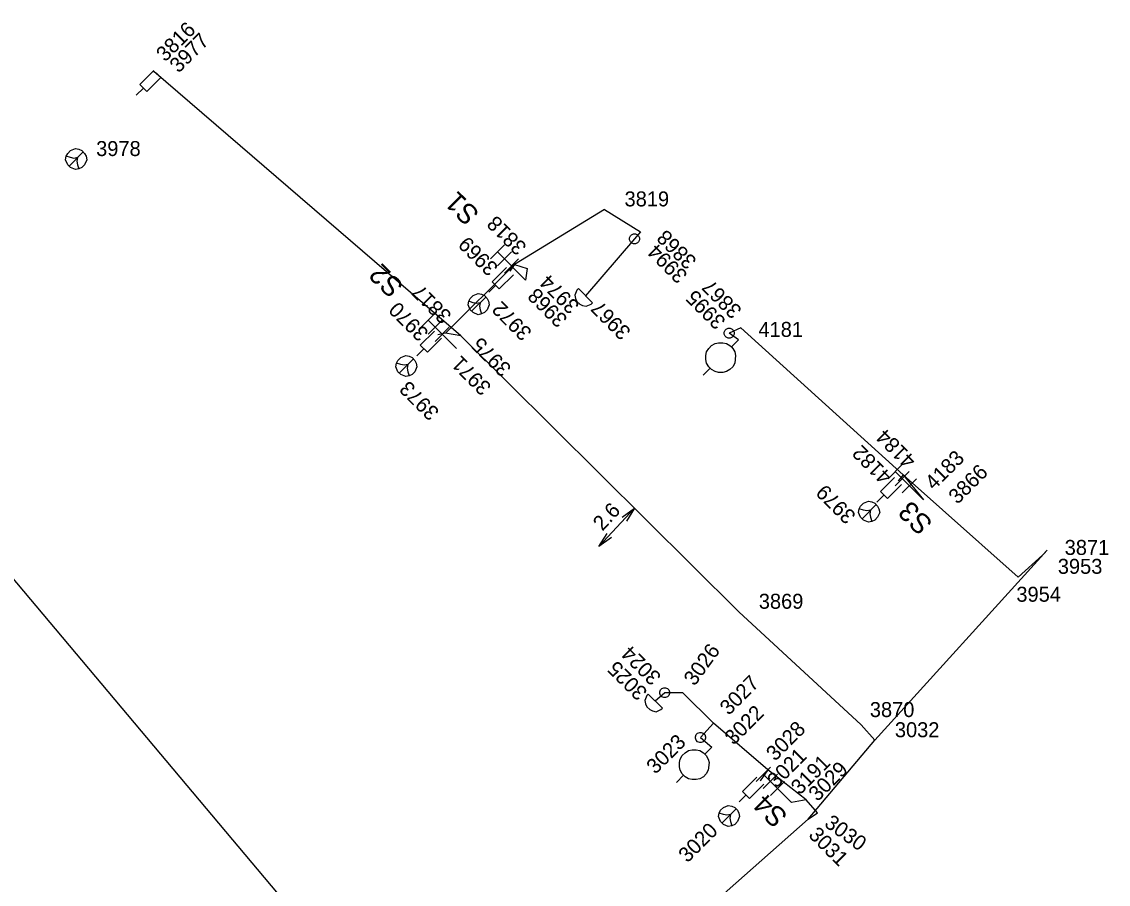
# Model space of a CAD drawing. Extents: x -535557 to -534097, y -1142175 to -1136716.
# Drawn here: x -534890.9 to -534836.6, y -1139000.8 to -1138957.6 of the extents above; entities that cross this region are included whole.
import ezdxf

# ---------------------------------------------------------------- set-up
doc = ezdxf.new("R2010")
doc.units = 0
doc.layers.add('Default', color=7, linetype='Continuous')
doc.layers.add('SS_SZDC', color=7, linetype='Continuous')

# ---------------------------------------------------------------- blocks, each defined once
blk = doc.blocks.new('POINT_DISPLAY')
at = {"layer": 'Default'}
blk.add_line((0, 0), (0, 0), dxfattribs=at)

msp = doc.modelspace()

# ---------------------------------------------------------------- linework, layer by layer
at = {"layer": 'SS_SZDC'}
for p, q in [((-534885.033, -1138960.75), (-534884.326, -1138960.043)), ((-534868.97, -1138973.329), (-534884.329, -1138960.09)), ((-534884.329, -1138960.09), (-534884.149, -1138960.219)), ((-534884.857, -1138960.927), (-534885.21, -1138961.28)), ((-534884.68, -1138961.103), (-534885.033, -1138960.75)), ((-534883.973, -1138960.396), (-534884.68, -1138961.103)), ((-534888.714, -1138964.338), (-534888.644, -1138964.197)), ((-534888.644, -1138964.197), (-534888.502, -1138964.055)), ((-534888.573, -1138964.833), (-534887.866, -1138964.126)), ((-534888.502, -1138964.055), (-534888.255, -1138963.949)), ((-534888.255, -1138963.949), (-534888.078, -1138963.985)), ((-534888.078, -1138963.985), (-534887.937, -1138964.055)), ((-534887.937, -1138964.055), (-534887.795, -1138964.197)), ((-534887.795, -1138964.197), (-534887.725, -1138964.338)), ((-534888.75, -1138964.515), (-534888.714, -1138964.338)), ((-534888.644, -1138964.762), (-534888.75, -1138964.515)), ((-534888.502, -1138964.409), (-534888.714, -1138964.338)), ((-534888.326, -1138964.444), (-534888.502, -1138964.409)), ((-534888.149, -1138964.409), (-534888.326, -1138964.444)), ((-534888.149, -1138964.409), (-534888.184, -1138964.586)), ((-534888.184, -1138964.586), (-534888.149, -1138964.762)), ((-534887.689, -1138964.515), (-534887.795, -1138964.762)), ((-534887.725, -1138964.338), (-534887.689, -1138964.515)), ((-534888.502, -1138964.904), (-534888.644, -1138964.762)), ((-534888.255, -1138965.01), (-534888.502, -1138964.904)), ((-534888.078, -1138964.974), (-534888.255, -1138965.01)), ((-534888.149, -1138964.762), (-534888.078, -1138964.974)), ((-534887.937, -1138964.904), (-534888.078, -1138964.974)), ((-534887.795, -1138964.762), (-534887.937, -1138964.904)), ((-534861.77, -1138967), (-534866.27, -1138969.76)), ((-534861.77, -1138967), (-534859.97, -1138968.129)), ((-534860.27, -1138968.479), (-534862.729, -1138971.319)), ((-534860.52, -1138968.429), (-534860.47, -1138968.329)), ((-534860.52, -1138968.529), (-534860.52, -1138968.429)), ((-534860.47, -1138968.629), (-534860.52, -1138968.529)), ((-534860.47, -1138968.329), (-534860.42, -1138968.279)), ((-534860.42, -1138968.279), (-534860.32, -1138968.229)), ((-534860.32, -1138968.229), (-534860.22, -1138968.229)), ((-534859.97, -1138968.129), (-534860.27, -1138968.479)), ((-534860.22, -1138968.229), (-534860.12, -1138968.279)), ((-534860.12, -1138968.279), (-534860.07, -1138968.329)), ((-534860.07, -1138968.329), (-534860.02, -1138968.429)), ((-534860.02, -1138968.529), (-534860.07, -1138968.629)), ((-534860.02, -1138968.429), (-534860.02, -1138968.529)), ((-534867.487, -1138969.479), (-534866.78, -1138968.772)), ((-534860.42, -1138968.679), (-534860.47, -1138968.629)), ((-534860.32, -1138968.729), (-534860.42, -1138968.679)), ((-534860.22, -1138968.729), (-534860.32, -1138968.729)), ((-534860.12, -1138968.679), (-534860.22, -1138968.729)), ((-534860.07, -1138968.629), (-534860.12, -1138968.679)), ((-534865.72, -1138970.54), (-534867.134, -1138969.125)), ((-534867.134, -1138969.832), (-534866.427, -1138969.125)), ((-534866.78, -1138970.186), (-534866.073, -1138969.479)), ((-534866.27, -1138969.76), (-534869.739, -1138973.2)), ((-534867.393, -1138970.62), (-534866.686, -1138969.913)), ((-534866.27, -1138969.76), (-534866.51, -1138970.09)), ((-534866.27, -1138969.76), (-534865.64, -1138969.959)), ((-534865.64, -1138969.959), (-534865.72, -1138970.54)), ((-534867.04, -1138970.973), (-534867.393, -1138970.62)), ((-534866.333, -1138970.266), (-534867.04, -1138970.973)), ((-534868.352, -1138971.315), (-534868.105, -1138971.209)), ((-534868.105, -1138971.209), (-534867.928, -1138971.245)), ((-534867.928, -1138971.245), (-534867.787, -1138971.315)), ((-534867.217, -1138970.797), (-534867.57, -1138971.15)), ((-534863.154, -1138971.037), (-534863.26, -1138971.284)), ((-534863.083, -1138970.966), (-534863.154, -1138971.037)), ((-534862.376, -1138971.673), (-534863.083, -1138970.966)), ((-534868.6, -1138971.775), (-534868.564, -1138971.598)), ((-534868.494, -1138972.022), (-534868.6, -1138971.775)), ((-534868.564, -1138971.598), (-534868.494, -1138971.457)), ((-534868.352, -1138971.669), (-534868.564, -1138971.598)), ((-534868.494, -1138971.457), (-534868.352, -1138971.315)), ((-534868.423, -1138972.093), (-534867.716, -1138971.386)), ((-534868.176, -1138971.704), (-534868.352, -1138971.669)), ((-534867.999, -1138971.669), (-534868.176, -1138971.704)), ((-534867.999, -1138971.669), (-534868.034, -1138971.846)), ((-534867.787, -1138971.315), (-534867.645, -1138971.457)), ((-534867.645, -1138971.457), (-534867.575, -1138971.598)), ((-534867.539, -1138971.775), (-534867.645, -1138972.022)), ((-534867.575, -1138971.598), (-534867.539, -1138971.775)), ((-534863.26, -1138971.284), (-534863.224, -1138971.461)), ((-534863.224, -1138971.461), (-534863.154, -1138971.602)), ((-534863.154, -1138971.602), (-534863.012, -1138971.744)), ((-534863.012, -1138971.744), (-534862.871, -1138971.814)), ((-534862.871, -1138971.814), (-534862.694, -1138971.85)), ((-534862.694, -1138971.85), (-534862.447, -1138971.744)), ((-534862.447, -1138971.744), (-534862.376, -1138971.673)), ((-534870.957, -1138972.899), (-534870.25, -1138972.192)), ((-534868.352, -1138972.164), (-534868.494, -1138972.022)), ((-534868.105, -1138972.27), (-534868.352, -1138972.164)), ((-534867.928, -1138972.234), (-534868.105, -1138972.27)), ((-534868.034, -1138971.846), (-534867.999, -1138972.022)), ((-534867.999, -1138972.022), (-534867.928, -1138972.234)), ((-534867.787, -1138972.164), (-534867.928, -1138972.234)), ((-534867.645, -1138972.022), (-534867.787, -1138972.164)), ((-534869.189, -1138973.959), (-534870.604, -1138972.545)), ((-534870.604, -1138973.252), (-534869.897, -1138972.545)), ((-534870.25, -1138973.606), (-534869.543, -1138972.899)), ((-534870.993, -1138973.8), (-534870.286, -1138973.093)), ((-534869.933, -1138973.446), (-534870.64, -1138974.153)), ((-534869.739, -1138973.2), (-534870.109, -1138973.27)), ((-534868.97, -1138973.329), (-534869.739, -1138973.2)), ((-534855.05, -1138987.139), (-534868.97, -1138973.329)), ((-534855.789, -1138973.15), (-534855.739, -1138973.05)), ((-534855.789, -1138973.25), (-534855.789, -1138973.15)), ((-534855.739, -1138973.35), (-534855.789, -1138973.25)), ((-534855.739, -1138973.05), (-534855.689, -1138973)), ((-534855.689, -1138973.4), (-534855.739, -1138973.35)), ((-534855.689, -1138973), (-534855.589, -1138972.95)), ((-534855.589, -1138973.45), (-534855.689, -1138973.4)), ((-534855.589, -1138972.95), (-534855.489, -1138972.95)), ((-534854.949, -1138972.93), (-534855.539, -1138973.2)), ((-534855.069, -1138973.53), (-534855.539, -1138973.2)), ((-534855.489, -1138972.95), (-534855.389, -1138973)), ((-534855.389, -1138973.4), (-534855.489, -1138973.45)), ((-534855.389, -1138973), (-534855.339, -1138973.05)), ((-534855.339, -1138973.35), (-534855.389, -1138973.4)), ((-534855.339, -1138973.05), (-534855.289, -1138973.15)), ((-534855.289, -1138973.25), (-534855.339, -1138973.35)), ((-534855.289, -1138973.15), (-534855.289, -1138973.25)), ((-534846.819, -1138980.29), (-534854.949, -1138972.93)), ((-534870.817, -1138973.977), (-534871.17, -1138974.33)), ((-534870.64, -1138974.153), (-534870.993, -1138973.8)), ((-534856.66, -1138974.131), (-534856.554, -1138973.954)), ((-534856.554, -1138973.954), (-534856.413, -1138973.812)), ((-534856.413, -1138973.812), (-534856.236, -1138973.706)), ((-534856.236, -1138973.706), (-534856.059, -1138973.671)), ((-534856.059, -1138973.671), (-534855.847, -1138973.671)), ((-534855.847, -1138973.671), (-534855.671, -1138973.706)), ((-534855.671, -1138973.706), (-534855.494, -1138973.812)), ((-534855.489, -1138973.45), (-534855.589, -1138973.45)), ((-534855.494, -1138973.812), (-534855.423, -1138973.883)), ((-534855.069, -1138973.53), (-534855.423, -1138973.883)), ((-534855.423, -1138973.883), (-534855.352, -1138973.954)), ((-534855.352, -1138973.954), (-534855.246, -1138974.131)), ((-534872.114, -1138974.557), (-534871.972, -1138974.415)), ((-534872.043, -1138975.193), (-534871.336, -1138974.486)), ((-534871.972, -1138974.415), (-534871.725, -1138974.309)), ((-534871.725, -1138974.309), (-534871.548, -1138974.345)), ((-534871.548, -1138974.345), (-534871.407, -1138974.415)), ((-534871.407, -1138974.415), (-534871.265, -1138974.557)), ((-534856.696, -1138974.307), (-534856.66, -1138974.131)), ((-534856.696, -1138974.519), (-534856.696, -1138974.307)), ((-534856.66, -1138974.696), (-534856.696, -1138974.519)), ((-534855.246, -1138974.131), (-534855.211, -1138974.307)), ((-534855.211, -1138974.307), (-534855.246, -1138974.696)), ((-534872.22, -1138974.875), (-534872.184, -1138974.698)), ((-534872.114, -1138975.122), (-534872.22, -1138974.875)), ((-534872.184, -1138974.698), (-534872.114, -1138974.557)), ((-534871.972, -1138974.769), (-534872.184, -1138974.698)), ((-534871.796, -1138974.804), (-534871.972, -1138974.769)), ((-534871.619, -1138974.769), (-534871.796, -1138974.804)), ((-534871.619, -1138974.769), (-534871.654, -1138974.946)), ((-534871.654, -1138974.946), (-534871.619, -1138975.122)), ((-534871.265, -1138974.557), (-534871.195, -1138974.698)), ((-534871.159, -1138974.875), (-534871.265, -1138975.122)), ((-534871.195, -1138974.698), (-534871.159, -1138974.875)), ((-534856.484, -1138974.944), (-534856.837, -1138975.297)), ((-534856.554, -1138974.873), (-534856.66, -1138974.696)), ((-534856.413, -1138975.014), (-534856.554, -1138974.873)), ((-534856.236, -1138975.12), (-534856.413, -1138975.014)), ((-534855.494, -1138975.014), (-534855.671, -1138975.12)), ((-534855.352, -1138974.873), (-534855.494, -1138975.014)), ((-534855.246, -1138974.696), (-534855.352, -1138974.873)), ((-534871.972, -1138975.264), (-534872.114, -1138975.122)), ((-534871.725, -1138975.37), (-534871.972, -1138975.264)), ((-534871.548, -1138975.334), (-534871.725, -1138975.37)), ((-534871.619, -1138975.122), (-534871.548, -1138975.334)), ((-534871.407, -1138975.264), (-534871.548, -1138975.334)), ((-534871.265, -1138975.122), (-534871.407, -1138975.264)), ((-534856.059, -1138975.156), (-534856.236, -1138975.12)), ((-534855.847, -1138975.156), (-534856.059, -1138975.156)), ((-534855.671, -1138975.12), (-534855.847, -1138975.156)), ((-534847.577, -1138980.479), (-534846.87, -1138979.772)), ((-534875.27, -1139004.629), (-534895.72, -1138980.319)), ((-534847.963, -1138981.12), (-534847.256, -1138980.413)), ((-534845.81, -1138981.54), (-534847.224, -1138980.125)), ((-534847.224, -1138980.832), (-534846.517, -1138980.125)), ((-534846.819, -1138980.29), (-534847.079, -1138980.59)), ((-534846.87, -1138981.186), (-534846.163, -1138980.479)), ((-534846.819, -1138980.29), (-534845.81, -1138981.54)), ((-534846.819, -1138980.29), (-534844.859, -1138982.04)), ((-534846.903, -1138980.766), (-534847.61, -1138981.473)), ((-534848.812, -1138981.705), (-534848.565, -1138981.599)), ((-534848.565, -1138981.599), (-534848.388, -1138981.635)), ((-534847.787, -1138981.297), (-534848.14, -1138981.65)), ((-534847.61, -1138981.473), (-534847.963, -1138981.12)), ((-534860.271, -1138981.959), (-534862.049, -1138983.865)), ((-534860.893, -1138982.405), (-534860.271, -1138981.959)), ((-534860.271, -1138981.959), (-534860.673, -1138982.61)), ((-534849.06, -1138982.165), (-534849.024, -1138981.988)), ((-534849.024, -1138981.988), (-534848.954, -1138981.847)), ((-534848.812, -1138982.059), (-534849.024, -1138981.988)), ((-534848.954, -1138981.847), (-534848.812, -1138981.705)), ((-534848.883, -1138982.483), (-534848.176, -1138981.776)), ((-534848.636, -1138982.094), (-534848.812, -1138982.059)), ((-534848.459, -1138982.059), (-534848.636, -1138982.094)), ((-534848.459, -1138982.059), (-534848.494, -1138982.236)), ((-534848.388, -1138981.635), (-534848.247, -1138981.705)), ((-534848.247, -1138981.705), (-534848.105, -1138981.847)), ((-534848.105, -1138981.847), (-534848.035, -1138981.988)), ((-534848.035, -1138981.988), (-534847.999, -1138982.165)), ((-534841.06, -1138985.409), (-534844.859, -1138982.04)), ((-534848.954, -1138982.412), (-534849.06, -1138982.165)), ((-534848.812, -1138982.554), (-534848.954, -1138982.412)), ((-534848.565, -1138982.66), (-534848.812, -1138982.554)), ((-534848.388, -1138982.624), (-534848.565, -1138982.66)), ((-534848.494, -1138982.236), (-534848.459, -1138982.412)), ((-534848.459, -1138982.412), (-534848.388, -1138982.624)), ((-534848.247, -1138982.554), (-534848.388, -1138982.624)), ((-534848.105, -1138982.412), (-534848.247, -1138982.554)), ((-534847.999, -1138982.165), (-534848.105, -1138982.412)), ((-534862.049, -1138983.865), (-534861.647, -1138983.214)), ((-534861.427, -1138983.418), (-534862.049, -1138983.865)), ((-534839.619, -1138984.059), (-534848.239, -1138993.569)), ((-534839.85, -1138984.309), (-534841.06, -1138985.409)), ((-534839.619, -1138984.059), (-534839.85, -1138984.309)), ((-534848.93, -1138992.799), (-534855.05, -1138987.139)), ((-534859.654, -1138991.327), (-534859.76, -1138991.574)), ((-534859.583, -1138991.256), (-534859.654, -1138991.327)), ((-534858.876, -1138991.963), (-534859.583, -1138991.256)), ((-534858.76, -1138991.19), (-534859.229, -1138991.61)), ((-534859.007, -1138991.154), (-534858.972, -1138991.048)), ((-534859.007, -1138991.225), (-534859.007, -1138991.154)), ((-534858.972, -1138991.331), (-534859.007, -1138991.225)), ((-534858.972, -1138991.048), (-534858.901, -1138990.977)), ((-534858.901, -1138991.402), (-534858.972, -1138991.331)), ((-534858.901, -1138990.977), (-534858.795, -1138990.942)), ((-534858.795, -1138990.942), (-534858.724, -1138990.942)), ((-534857.85, -1138991.19), (-534858.76, -1138991.19)), ((-534858.724, -1138990.942), (-534858.618, -1138990.977)), ((-534858.618, -1138990.977), (-534858.547, -1138991.048)), ((-534858.547, -1138991.331), (-534858.618, -1138991.402)), ((-534858.547, -1138991.048), (-534858.512, -1138991.154)), ((-534858.512, -1138991.225), (-534858.547, -1138991.331)), ((-534858.512, -1138991.154), (-534858.512, -1138991.225)), ((-534856.31, -1138992.709), (-534857.85, -1138991.19)), ((-534859.76, -1138991.574), (-534859.724, -1138991.751)), ((-534859.724, -1138991.751), (-534859.654, -1138991.892)), ((-534859.654, -1138991.892), (-534859.512, -1138992.034)), ((-534858.795, -1138991.437), (-534858.901, -1138991.402)), ((-534858.724, -1138991.437), (-534858.795, -1138991.437)), ((-534858.618, -1138991.402), (-534858.724, -1138991.437)), ((-534859.512, -1138992.034), (-534859.371, -1138992.104)), ((-534859.371, -1138992.104), (-534859.194, -1138992.14)), ((-534859.194, -1138992.14), (-534858.947, -1138992.034)), ((-534858.947, -1138992.034), (-534858.876, -1138991.963)), ((-534856.31, -1138992.709), (-534856.97, -1138993.43)), ((-534853.59, -1138995.059), (-534856.31, -1138992.709)), ((-534848.239, -1138993.569), (-534848.93, -1138992.799)), ((-534857.217, -1138993.394), (-534857.182, -1138993.288)), ((-534857.217, -1138993.465), (-534857.217, -1138993.394)), ((-534857.182, -1138993.571), (-534857.217, -1138993.465)), ((-534857.182, -1138993.288), (-534857.111, -1138993.217)), ((-534857.111, -1138993.642), (-534857.182, -1138993.571)), ((-534857.111, -1138993.217), (-534857.005, -1138993.182)), ((-534857.005, -1138993.182), (-534856.934, -1138993.182)), ((-534856.97, -1138993.43), (-534856.399, -1138993.909)), ((-534856.934, -1138993.182), (-534856.828, -1138993.217)), ((-534856.828, -1138993.217), (-534856.757, -1138993.288)), ((-534856.757, -1138993.571), (-534856.828, -1138993.642)), ((-534856.757, -1138993.288), (-534856.722, -1138993.394)), ((-534856.722, -1138993.465), (-534856.757, -1138993.571)), ((-534856.722, -1138993.394), (-534856.722, -1138993.465)), ((-534851.579, -1138997.52), (-534848.239, -1138993.569)), ((-534857.743, -1138994.192), (-534857.566, -1138994.086)), ((-534857.566, -1138994.086), (-534857.389, -1138994.051)), ((-534857.389, -1138994.051), (-534857.177, -1138994.051)), ((-534857.177, -1138994.051), (-534857.001, -1138994.086)), ((-534857.005, -1138993.677), (-534857.111, -1138993.642)), ((-534856.934, -1138993.677), (-534857.005, -1138993.677)), ((-534857.001, -1138994.086), (-534856.824, -1138994.192)), ((-534856.828, -1138993.642), (-534856.934, -1138993.677)), ((-534856.399, -1138993.909), (-534856.753, -1138994.263)), ((-534858.026, -1138994.687), (-534857.99, -1138994.511)), ((-534857.99, -1138994.511), (-534857.884, -1138994.334)), ((-534857.884, -1138994.334), (-534857.743, -1138994.192)), ((-534856.824, -1138994.192), (-534856.753, -1138994.263)), ((-534856.753, -1138994.263), (-534856.682, -1138994.334)), ((-534856.682, -1138994.334), (-534856.576, -1138994.511)), ((-534856.576, -1138994.511), (-534856.541, -1138994.687)), ((-534858.026, -1138994.899), (-534858.026, -1138994.687)), ((-534857.99, -1138995.076), (-534858.026, -1138994.899)), ((-534857.884, -1138995.253), (-534857.99, -1138995.076)), ((-534856.576, -1138995.076), (-534856.682, -1138995.253)), ((-534856.541, -1138994.687), (-534856.576, -1138995.076)), ((-534854.177, -1138995.629), (-534853.47, -1138994.922)), ((-534853.59, -1138995.059), (-534853.979, -1138995.6)), ((-534851.68, -1138996.549), (-534853.59, -1138995.059)), ((-534857.814, -1138995.324), (-534858.167, -1138995.677)), ((-534857.743, -1138995.394), (-534857.884, -1138995.253)), ((-534857.566, -1138995.5), (-534857.743, -1138995.394)), ((-534857.389, -1138995.536), (-534857.566, -1138995.5)), ((-534857.177, -1138995.536), (-534857.389, -1138995.536)), ((-534857.001, -1138995.5), (-534857.177, -1138995.536)), ((-534856.824, -1138995.394), (-534857.001, -1138995.5)), ((-534856.682, -1138995.253), (-534856.824, -1138995.394)), ((-534854.863, -1138996.13), (-534854.156, -1138995.423)), ((-534852.409, -1138996.69), (-534853.824, -1138995.275)), ((-534853.824, -1138995.982), (-534853.117, -1138995.275)), ((-534853.47, -1138996.336), (-534852.763, -1138995.629)), ((-534854.51, -1138996.483), (-534854.863, -1138996.13)), ((-534853.803, -1138995.776), (-534854.51, -1138996.483)), ((-534855.822, -1138996.935), (-534855.575, -1138996.829)), ((-534855.575, -1138996.829), (-534855.398, -1138996.865)), ((-534854.687, -1138996.307), (-534855.04, -1138996.66)), ((-534851.68, -1138996.549), (-534852.409, -1138996.69)), ((-534851.109, -1138997.2), (-534851.68, -1138996.549)), ((-534856.07, -1138997.395), (-534856.034, -1138997.218)), ((-534856.034, -1138997.218), (-534855.964, -1138997.077)), ((-534855.822, -1138997.289), (-534856.034, -1138997.218)), ((-534855.964, -1138997.077), (-534855.822, -1138996.935)), ((-534855.893, -1138997.713), (-534855.186, -1138997.006)), ((-534855.646, -1138997.324), (-534855.822, -1138997.289)), ((-534855.469, -1138997.289), (-534855.646, -1138997.324)), ((-534855.469, -1138997.289), (-534855.504, -1138997.466)), ((-534855.398, -1138996.865), (-534855.257, -1138996.935)), ((-534855.257, -1138996.935), (-534855.115, -1138997.077)), ((-534855.115, -1138997.077), (-534855.045, -1138997.218)), ((-534855.045, -1138997.218), (-534855.009, -1138997.395)), ((-534851.579, -1138997.52), (-534851.109, -1138997.2)), ((-534857.289, -1139002.569), (-534851.579, -1138997.52)), ((-534855.964, -1138997.642), (-534856.07, -1138997.395)), ((-534855.822, -1138997.784), (-534855.964, -1138997.642)), ((-534855.575, -1138997.89), (-534855.822, -1138997.784)), ((-534855.398, -1138997.854), (-534855.575, -1138997.89)), ((-534855.504, -1138997.466), (-534855.469, -1138997.642)), ((-534855.469, -1138997.642), (-534855.398, -1138997.854)), ((-534855.257, -1138997.784), (-534855.398, -1138997.854)), ((-534855.115, -1138997.642), (-534855.257, -1138997.784)), ((-534855.009, -1138997.395), (-534855.115, -1138997.642))]:
    msp.add_line(p, q, dxfattribs=at)

# ---------------------------------------------------------------- block references
for p in [(-534884.329, -1138960.09), (-534884.149, -1138960.219), (-534888.22, -1138964.479), (-534861.77, -1138967), (-534860.27, -1138968.479), (-534860.27, -1138968.479), (-534859.97, -1138968.129), (-534866.51, -1138970.09), (-534866.27, -1138969.76), (-534865.72, -1138970.54), (-534868.069, -1138971.739), (-534862.729, -1138971.319), (-534870.109, -1138973.27), (-534869.739, -1138973.2), (-534855.539, -1138973.2), (-534855.539, -1138973.2), (-534854.949, -1138972.93), (-534869.189, -1138973.959), (-534855.069, -1138973.53), (-534871.689, -1138974.84), (-534846.819, -1138980.29), (-534847.079, -1138980.59), (-534845.81, -1138981.54), (-534848.529, -1138982.129), (-534844.859, -1138982.04), (-534839.85, -1138984.309), (-534839.619, -1138984.059), (-534841.06, -1138985.409), (-534855.05, -1138987.139), (-534858.76, -1138991.19), (-534858.76, -1138991.19), (-534857.85, -1138991.19), (-534859.229, -1138991.61), (-534856.31, -1138992.709), (-534848.93, -1138992.799), (-534856.97, -1138993.43), (-534856.97, -1138993.43), (-534848.239, -1138993.569), (-534856.399, -1138993.909), (-534853.59, -1138995.059), (-534853.979, -1138995.6), (-534852.409, -1138996.69), (-534851.68, -1138996.549), (-534855.539, -1138997.36), (-534851.109, -1138997.2), (-534851.579, -1138997.52)]:
    msp.add_blockref('POINT_DISPLAY', p, dxfattribs=at)

# ---------------------------------------------------------------- texts
for s, height, rotation, p in [('3816', 0.75, 45, (-534883.763, -1138959.648)), ('3977', 0.75, 45, (-534883.09, -1138960.207)), ('S1', 1, 135.3757, (-534867.98, -1138967.176)), ('3818', 0.75, 135, (-534865.62, -1138968.836)), ('3969', 0.75, 135, (-534867.046, -1138969.873)), ('3868', 0.75, 135, (-534857.115, -1138969.538)), ('3994', 0.75, 135, (-534857.571, -1138970.247)), ('S2', 1, 135.3757, (-534871.779, -1138970.794)), ('3974', 0.75, 135, (-534862.98, -1138971.776)), ('3867', 0.75, 135, (-534854.851, -1138972.011)), ('3817', 0.75, 135, (-534869.377, -1138972.268)), ('3968', 0.75, 135, (-534863.578, -1138972.451)), ('3995', 0.75, 135, (-534855.657, -1138972.549)), ('3970', 0.75, 135, (-534870.529, -1138973.142)), ('3972', 0.75, 135, (-534865.361, -1138973.116)), ('3967', 0.75, 135, (-534860.405, -1138973.078)), ('3975', 0.75, 135, (-534866.387, -1138974.915)), ('3971', 0.75, 135, (-534867.388, -1138975.852)), ('3973', 0.75, 135, (-534869.997, -1138977.107)), ('4184', 0.75, 135, (-534846.132, -1138979.516)), ('4182', 0.75, 135, (-534847.33, -1138980.315)), ('4183', 0.75, 45, (-534845.28, -1138981.092)), ('3866', 0.75, 45, (-534844.104, -1138981.793)), ('3979', 0.75, 135, (-534849.142, -1138982.289)), ('2.6', 0.75, 46.9972, (-534861.879, -1138983.133)), ('S3', 1, 135.3757, (-534845.287, -1138982.672)), ('3024', 0.75, 135, (-534858.886, -1138990.362)), ('3026', 0.75, 54, (-534857.263, -1138990.893)), ('3025', 0.75, 135, (-534859.577, -1138991.117)), ('3027', 0.75, 45, (-534855.551, -1138992.359)), ('3022', 0.75, 45, (-534855.31, -1138993.854)), ('3028', 0.75, 45, (-534853.233, -1138994.651)), ('3023', 0.75, 45, (-534859.224, -1138995.305)), ('3021', 0.75, 45, (-534853.173, -1138996.001)), ('3191', 0.75, 45, (-534851.992, -1138996.337)), ('3029', 0.75, 45, (-534851.108, -1138996.672)), ('S4', 1, 135.3757, (-534852.547, -1138997.326)), ('3030', 0.75, 324, (-534850.819, -1138997.843)), ('3020', 0.75, 45, (-534857.62, -1138999.737)), ('3031', 0.75, 315, (-534851.606, -1138998.357))]:
    msp.add_text(s, height=height, rotation=rotation, dxfattribs=at).set_placement(p)
for s, p in [('3978', (-534887.22, -1138964.329)), ('3819', (-534860.77, -1138966.849)), ('4181', (-534854.069, -1138973.38)), ('3871', (-534838.739, -1138984.294)), ('3953', (-534839.083, -1138985.24)), ('3954', (-534841.157, -1138986.637)), ('3869', (-534854.05, -1138986.989)), ('3870', (-534848.493, -1138992.409)), ('3032', (-534847.239, -1138993.419))]:
    msp.add_text(s, height=0.75, dxfattribs=at).set_placement(p)

doc.saveas('drawing.dxf')
